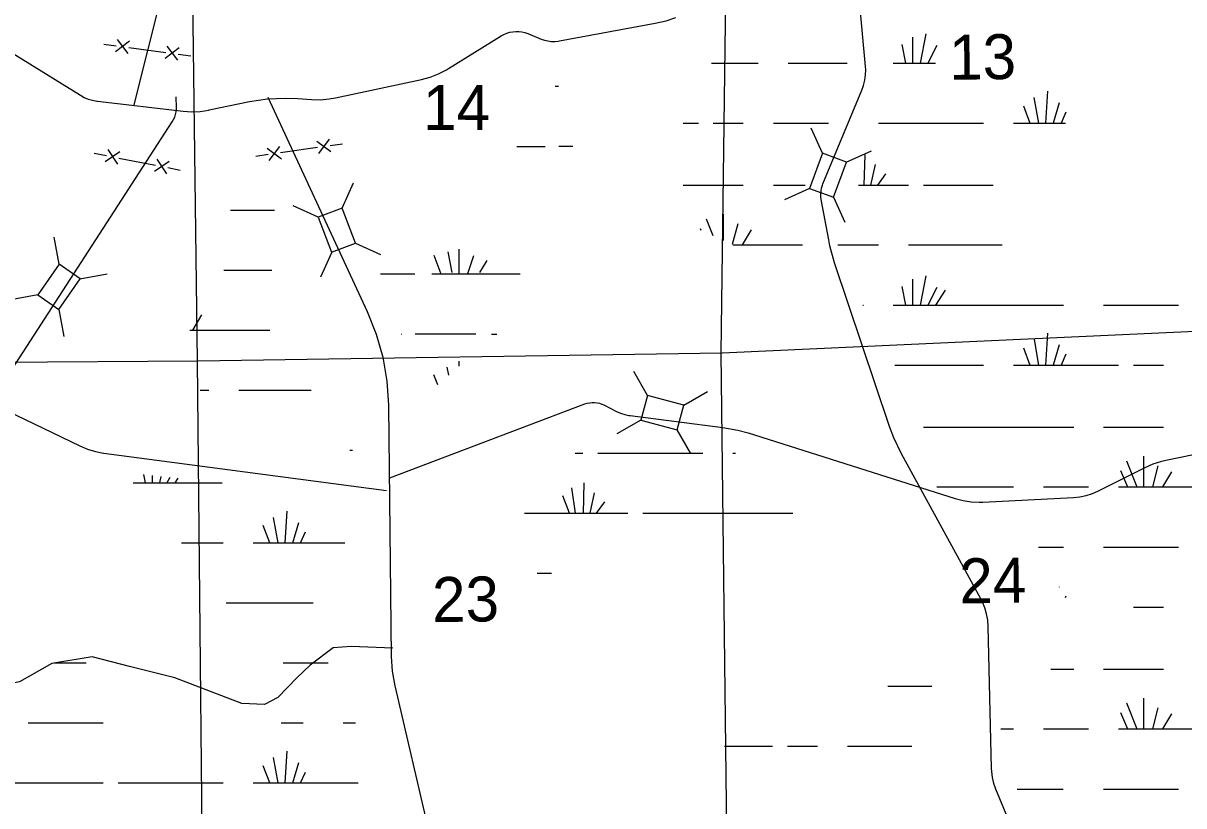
# Model space of a CAD drawing. Extents: x 2480962 to 2688785, y 277103 to 599240.
# Drawn here: x 2567785 to 2579387, y 540409 to 548234 of the extents above; entities that cross this region are included whole.
import ezdxf

# ---------------------------------------------------------------- set-up
doc = ezdxf.new("R2010")
doc.units = 0
for name, color, linetype in [('Local Roads Improved', 7, 'Continuous'), ('Section Lines', 7, 'Continuous'), ('Section Numbers', 7, 'Continuous'), ('Swamps', 7, 'Continuous'), ('Uninventoried Roads and Features', 7, 'Continuous')]:
    doc.layers.add(name, color=color, linetype=linetype)

msp = doc.modelspace()

# ---------------------------------------------------------------- linework, layer by layer
at = {"layer": 'Local Roads Improved'}
for p, q in [((2573146.895, 548056.732), (2574103.639, 548232.979)), ((2567396.434, 548109.649), (2568356.644, 547513.228)), ((2572827.991, 548129.957), (2572963.66, 548075.232)), ((2572035.971, 547780.689), (2572564.083, 548107.394)), ((2570905.586, 547487.279), (2571764.994, 547671.624)), ((2568528.286, 547453.381), (2569384.075, 547354.383)), ((2569644.473, 547366.072), (2570045.29, 547449.366)), ((2570530.991, 547480.991), (2570665.698, 547470.889))]:
    msp.add_line(p, q, dxfattribs=at)
for points in [[(2574103.64, 548232.979), (2574212.491, 548258.987), (2574307.52, 548291.957)], [(2572564.083, 548107.394), (2572590.989, 548122.149), (2572619.29, 548134.012), (2572648.676, 548142.852), (2572678.825, 548148.571), (2572709.407, 548151.109), (2572740.086, 548150.435), (2572770.527, 548146.559), (2572800.395, 548139.521), (2572827.991, 548129.957)], [(2572963.66, 548075.232), (2572996.326, 548064.004), (2573029.987, 548056.253), (2573064.273, 548052.063), (2573098.81, 548051.479), (2573133.219, 548054.509), (2573146.895, 548056.732)], [(2571764.994, 547671.624), (2571851.551, 547694.989), (2571935.191, 547727.274), (2572014.998, 547768.125), (2572035.971, 547780.689)], [(2568356.644, 547513.228), (2568394.773, 547492.226), (2568434.89, 547475.326), (2568476.553, 547462.71), (2568519.306, 547454.519), (2568528.286, 547453.381)], [(2570045.29, 547449.366), (2570225.881, 547477.127), (2570408.386, 547485.861), (2570530.991, 547480.991)], [(2570665.698, 547470.889), (2570753.929, 547468.903), (2570841.884, 547476.151), (2570905.586, 547487.279)], [(2569384.075, 547354.383), (2569469.516, 547349.009), (2569555.051, 547352.596), (2569639.742, 547365.103), (2569644.473, 547366.072)]]:
    msp.add_lwpolyline(points, dxfattribs=at)
at = {"layer": 'Section Lines'}
for p, q in [((2574826.576, 550237.74), (2574760.419, 544933.191)), ((2569527.876, 544855.193), (2569459.619, 550123.167)), ((2580082.688, 545176.621), (2574772.508, 544933.371)), ((2574772.508, 544933.371), (2569529.84, 544855.205)), ((2574760.419, 544933.191), (2574822.715, 539667.227)), ((2569529.84, 544855.205), (2564218.763, 544822.47)), ((2569580.048, 539589.061), (2569527.876, 544855.193))]:
    msp.add_line(p, q, dxfattribs=at)
at = {"layer": 'Swamps'}
for p, q in [((2572719.647, 547002.019), (2573003.626, 547002.023)), ((2572286.168, 545909.09), (2572225.76, 545727.855)), ((2572419.074, 545860.763), (2572346.582, 545739.939)), ((2571869.866, 545727.85), (2572469.867, 545727.859)), ((2571701.627, 545127.85), (2572310.855, 545127.859)), ((2569941.553, 544563.76), (2570391.553, 544563.767)), ((2573529.631, 543933.973), (2574579.632, 543933.989)), ((2573307.64, 543334.036), (2573268.246, 543587.27)), ((2573385.802, 543333.992), (2573391.53, 543637.705)), ((2573245.318, 543334.958), (2573179.247, 543507.752)), ((2573452.901, 543333.784), (2573495.786, 543539.635)), ((2570404.856, 543037.832), (2570422.092, 543353.905)), ((2573515.098, 543333.477), (2573598.875, 543447.178)), ((2570333.856, 543037.881), (2570287.601, 543292.262)), ((2570481.542, 543038.011), (2570539.774, 543241.831)), ((2573079.638, 543333.969), (2573829.639, 543333.98)), ((2573979.639, 543333.982), (2575479.639, 543334.004)), ((2570248.782, 543037.969), (2570183.309, 543209.834)), ((2570558.138, 543037.935), (2570607.022, 543146.567)), ((2570383.362, 541837.804), (2570833.362, 541837.811)), ((2567833.369, 541237.769), (2568283.369, 541237.776)), ((2568283.369, 541237.776), (2568583.369, 541237.78)), ((2570404.886, 540637.841), (2570422.122, 540953.914)), ((2575424.667, 541005.785), (2575724.667, 541005.79)), ((2576024.667, 541005.794), (2576624.667, 541005.803)), ((2570248.812, 540637.977), (2570183.339, 540809.842)), ((2570333.886, 540637.89), (2570287.631, 540892.27)), ((2570481.572, 540638.02), (2570539.804, 540841.839)), ((2570558.168, 540637.943), (2570607.051, 540746.575)), ((2567683.376, 540637.769), (2568283.376, 540637.778)), ((2568283.376, 540637.778), (2568583.376, 540637.782)), ((2568733.376, 540637.784), (2569783.377, 540637.8)), ((2570083.377, 540637.804), (2571133.377, 540637.819))]:
    msp.add_line(p, q, dxfattribs=at)
for points in [[(2576809.764, 548128.459), (2576750.267, 547835.272)], [(2576568.515, 548020.831), (2576605.517, 547835.27)], [(2576676.264, 548095.082), (2576676.267, 547835.271)], [(2576917.265, 548009.711), (2576828.267, 547835.273)], [(2574664.516, 547835.304), (2575132.266, 547835.249)], [(2575432.767, 547835.253), (2576023.017, 547835.261)], [(2576483.267, 547835.268), (2576605.517, 547835.27)], [(2576605.517, 547835.27), (2576676.267, 547835.271)], [(2576676.267, 547835.271), (2576750.267, 547835.272)], [(2576750.267, 547835.272), (2576828.267, 547835.273)], [(2576828.267, 547835.273), (2576906.267, 547835.274)], [(2573102.275, 547604.64), (2573137.638, 547604.641)], [(2578023.272, 547553.228), (2578004.775, 547234.042)], [(2577889.772, 547490.101), (2577934.275, 547234.041)], [(2578142.273, 547438.168), (2578082.775, 547234.043)], [(2577785.773, 547408.475), (2577849.025, 547234.04)], [(2578209.024, 547345.357), (2578160.775, 547234.044)], [(2574382.523, 547234.052), (2574534.773, 547234.054)], [(2574683.023, 547234.056), (2574983.774, 547234.061)], [(2575284.274, 547234.003), (2575833.774, 547234.011)], [(2576334.774, 547234.018), (2577385.025, 547234.033)], [(2577685.775, 547234.037), (2577849.025, 547234.04)], [(2577849.025, 547234.04), (2577934.275, 547234.041)], [(2577934.275, 547234.041), (2578004.775, 547234.042)], [(2578004.775, 547234.042), (2578082.775, 547234.043)], [(2578082.775, 547234.043), (2578160.775, 547234.044)], [(2578160.775, 547234.044), (2578205.275, 547234.045)], [(2573138.542, 547004.643), (2573279.63, 547004.645)], [(2576197.278, 546918.579), (2576190.032, 546614.205)], [(2576301.279, 546822.081), (2576256.782, 546614.206)], [(2576405.281, 546729.271), (2576323.532, 546614.207)], [(2574382.531, 546614.242), (2574983.781, 546614.251)], [(2575284.281, 546614.255), (2575603.531, 546614.197)], [(2576134.282, 546614.204), (2576190.032, 546614.205)], [(2576190.032, 546614.205), (2576256.782, 546614.206)], [(2576256.782, 546614.206), (2576323.532, 546614.207)], [(2576323.532, 546614.207), (2576635.282, 546614.212)], [(2576783.782, 546614.214), (2577481.533, 546614.224)], [(2569858.455, 546363.753), (2570295.885, 546363.759)], [(2574612.535, 546276.497), (2574679.287, 546109.498)], [(2574783.285, 546324.749), (2574783.288, 546061.25)], [(2574553.286, 546179.996), (2574560.536, 546165.121)], [(2574928.036, 546228.251), (2574872.288, 546020.376)], [(2575061.787, 546168.879), (2574972.538, 546016.69)], [(2571889.638, 545915.34), (2571959.949, 545727.851)], [(2572028.943, 545948.591), (2572068.689, 545739.935)], [(2572141.18, 545975.381), (2572141.183, 545727.854)], [(2574879.788, 546016.688), (2574972.538, 546016.69)], [(2574972.538, 546016.69), (2575573.789, 546016.698)], [(2575930.039, 546016.704), (2576334.789, 546016.709)], [(2576635.289, 546016.714), (2577570.54, 546016.665)], [(2569791.538, 545763.754), (2570268.609, 545763.761)], [(2571356.768, 545727.843), (2571700.722, 545727.848)], [(2572469.867, 545727.859), (2572753.774, 545727.863)], [(2576676.043, 545675.216), (2576676.047, 545415.466)], [(2576809.793, 545708.655), (2576750.297, 545415.468)], [(2576568.544, 545601.027), (2576605.547, 545415.465)], [(2576917.295, 545589.907), (2576828.297, 545415.469)], [(2577002.795, 545563.909), (2576906.297, 545415.47)], [(2576178.796, 545415.459), (2576186.296, 545415.459)], [(2576483.046, 545415.464), (2576605.547, 545415.465)], [(2576605.547, 545415.465), (2576676.047, 545415.466)], [(2576676.047, 545415.466), (2576750.297, 545415.468)], [(2576750.297, 545415.468), (2576828.297, 545415.469)], [(2576828.297, 545415.469), (2576906.297, 545415.47)], [(2576906.297, 545415.47), (2578183.047, 545415.426)], [(2578583.797, 545415.432), (2579333.548, 545415.443)], [(2569568.094, 545317.687), (2569478.376, 545163.881)], [(2569449.016, 545163.751), (2570248.914, 545163.763)], [(2571561.805, 545125.23), (2571566.711, 545125.23)], [(2572466.711, 545125.243), (2572519.926, 545125.244)], [(2578023.301, 545133.362), (2578004.804, 544814.176)], [(2577785.802, 544988.609), (2577849.054, 544814.174)], [(2577889.801, 545070.298), (2577934.304, 544814.175)], [(2578142.052, 545018.302), (2578082.804, 544814.177)], [(2578209.053, 544925.553), (2578160.805, 544814.178)], [(2572020.372, 544793.666), (2572035.625, 544713.594)], [(2572141.194, 544854.078), (2572141.195, 544803.327)], [(2576498.054, 544814.216), (2577385.054, 544814.167)], [(2577685.554, 544814.171), (2577849.054, 544814.174)], [(2577849.054, 544814.174), (2577934.304, 544814.175)], [(2577934.304, 544814.175), (2578004.804, 544814.176)], [(2578004.804, 544814.176), (2578082.804, 544814.177)], [(2578082.804, 544814.177), (2578160.805, 544814.178)], [(2578160.805, 544814.178), (2578736.055, 544814.186)], [(2578884.555, 544814.189), (2579185.055, 544814.193)], [(2571887.468, 544721.17), (2571925.434, 544619.934)], [(2569554.388, 544563.755), (2569641.553, 544563.756)], [(2570391.553, 544563.767), (2570663.321, 544563.771)], [(2576783.811, 544194.41), (2578286.812, 544194.369)], [(2578583.812, 544194.373), (2579185.062, 544194.382)], [(2571050.172, 543963.778), (2571077.727, 543963.779)], [(2573302.932, 543933.97), (2573379.631, 543933.971)], [(2574879.632, 543933.993), (2574904.708, 543933.993)], [(2578813.816, 543856.628), (2578917.819, 543596.88)], [(2578984.566, 543904.88), (2578984.569, 543596.819)], [(2568986.341, 543719.852), (2569002.753, 543637.8)], [(2569074.284, 543710.679), (2569074.285, 543637.779)], [(2569160.997, 543701.634), (2569148.249, 543637.885)], [(2578754.567, 543760.128), (2578825.069, 543596.879)], [(2579129.317, 543808.383), (2579073.819, 543596.821)], [(2579263.068, 543749.01), (2579173.82, 543596.822)], [(2568883.339, 543637.776), (2569773.081, 543637.789)], [(2569251.541, 543692.189), (2569221.922, 543637.181)], [(2569331.345, 543683.866), (2569301.186, 543638.624)], [(2576917.319, 543596.852), (2577685.569, 543596.863)], [(2577986.319, 543596.867), (2578435.319, 543596.874)], [(2578736.069, 543596.878), (2578825.069, 543596.879)], [(2578825.069, 543596.879), (2578917.819, 543596.88)], [(2578917.819, 543596.88), (2578984.569, 543596.819)], [(2578984.569, 543596.819), (2579073.819, 543596.821)], [(2579073.819, 543596.821), (2579173.82, 543596.822)], [(2579173.82, 543596.822), (2580536.07, 543596.842)], [(2572797.716, 543333.965), (2573079.638, 543333.969)], [(2569366.044, 543037.785), (2569783.347, 543037.791)], [(2570083.347, 543037.796), (2571000.421, 543037.809)], [(2577934.326, 542995.618), (2578183.076, 542995.622)], [(2578583.827, 542995.628), (2579333.577, 542995.577)], [(2572921.787, 542733.969), (2573065.003, 542733.971)], [(2578142.081, 542598.498), (2578142.081, 542594.748)], [(2569814.567, 542437.794), (2570683.355, 542437.806)], [(2578208.832, 542505.687), (2578201.582, 542487.124)], [(2578884.334, 542394.384), (2579185.084, 542394.327)], [(2568098.586, 541837.771), (2568283.361, 541837.774)], [(2568283.361, 541837.774), (2568415.508, 541837.776)], [(2578056.841, 541774.563), (2578286.841, 541774.566)], [(2578583.841, 541774.57), (2579185.091, 541774.579)], [(2576429.838, 541605.798), (2576624.66, 541605.801)], [(2576624.66, 541605.801), (2576868.422, 541605.804)], [(2578813.845, 541436.825), (2578917.848, 541177.014)], [(2578984.595, 541485.077), (2578984.598, 541177.015)], [(2579129.346, 541388.58), (2579073.598, 541177.017)], [(2578754.596, 541340.324), (2578825.098, 541177.013)], [(2579263.097, 541329.207), (2579173.848, 541177.018)], [(2570361.978, 541237.806), (2570583.369, 541237.809)], [(2570983.369, 541237.815), (2571106.943, 541237.817)], [(2577559.348, 541176.995), (2577685.598, 541176.996)], [(2577986.348, 541177.001), (2578435.348, 541177.007)], [(2578735.848, 541177.012), (2578825.098, 541177.013)], [(2578825.098, 541177.013), (2578917.848, 541177.014)], [(2578917.848, 541177.014), (2578984.598, 541177.015)], [(2578984.598, 541177.015), (2579073.598, 541177.017)], [(2579073.598, 541177.017), (2579173.848, 541177.018)], [(2579173.848, 541177.018), (2580536.099, 541177.038)], [(2574795.59, 541005.776), (2575274.667, 541005.783)], [(2576624.667, 541005.803), (2576667.795, 541005.803)], [(2577722.855, 540575.749), (2578182.855, 540575.756)], [(2578583.856, 540575.762), (2579333.606, 540575.773)]]:
    msp.add_lwpolyline(points, dxfattribs=at)
at = {"layer": 'Uninventoried Roads and Features'}
for p, q in [((2569323.298, 549139.494), (2568891.859, 547418.916)), ((2576205.306, 547802.567), (2576092.587, 549022.781)), ((2568591.576, 548024.666), (2568715.48, 548008.147)), ((2568847.643, 548053.58), (2568707.22, 547946.195)), ((2568723.739, 548070.099), (2568831.125, 547929.676)), ((2569219.355, 548004.024), (2569326.741, 547863.601)), ((2568839.384, 547991.628), (2569211.096, 547942.072)), ((2569343.259, 547987.505), (2569202.837, 547880.12)), ((2569335, 547925.553), (2569458.904, 547909.034)), ((2575779.545, 546626.607), (2576168.817, 547562.726)), ((2569315.924, 547392.509), (2569314.099, 547496.487)), ((2570229.307, 547492.653), (2571223.414, 545349.87)), ((2567368.85, 544305.554), (2569274.115, 547246.378)), ((2575775.377, 546933.833), (2575661.059, 547183.896)), ((2570842.873, 547073.272), (2570736.809, 546931.85)), ((2568629.296, 546971.365), (2568727.82, 546824.59)), ((2570224.156, 546984.875), (2570365.578, 546878.811)), ((2570347.899, 547002.555), (2570241.835, 546861.132)), ((2570356.739, 546940.683), (2570727.969, 546993.721)), ((2570719.129, 547055.593), (2570860.552, 546949.529)), ((2570851.712, 547011.401), (2570975.456, 547029.08)), ((2576013.545, 546843.675), (2576263.608, 546957.993)), ((2568494.583, 546934.167), (2568617.233, 546910.041)), ((2568751.946, 546947.239), (2568605.17, 546848.716)), ((2568739.883, 546885.915), (2569107.832, 546813.537)), ((2569242.544, 546850.736), (2569095.769, 546752.212)), ((2569119.895, 546874.862), (2569218.418, 546728.086)), ((2570109.252, 546905.324), (2570232.995, 546923.004)), ((2575775.377, 546933.833), (2575644.465, 546582.426)), ((2576015.271, 546844.464), (2575775.377, 546933.833)), ((2575884.359, 546493.057), (2576015.271, 546844.464)), ((2569230.481, 546789.411), (2569353.131, 546765.285)), ((2570974.349, 546385.564), (2571087.383, 546636.211)), ((2575644.466, 546582.426), (2575394.402, 546468.108)), ((2575644.465, 546582.426), (2575884.359, 546493.057)), ((2575884.359, 546493.057), (2575998.677, 546242.994)), ((2570734.917, 546294.965), (2570484.27, 546407.998)), ((2570974.349, 546385.564), (2570734.917, 546294.965)), ((2571107.063, 546034.833), (2570974.349, 546385.564)), ((2575837.24, 546066.86), (2575762.905, 546470.036)), ((2570734.917, 546294.965), (2570867.631, 545944.234)), ((2568143.713, 545825.119), (2568094.752, 546095.68)), ((2570867.631, 545944.234), (2571107.063, 546034.833)), ((2571107.063, 546034.833), (2571357.71, 545921.8)), ((2570868.411, 545945.964), (2570755.377, 545695.317)), ((2568143.713, 545825.119), (2567930.004, 545516.973)), ((2568354.074, 545679.227), (2568143.713, 545825.119)), ((2576445.725, 544200.358), (2575896.298, 545838.407)), ((2568140.365, 545371.081), (2568354.074, 545679.227)), ((2568352.207, 545678.889), (2568622.768, 545727.85)), ((2567930.004, 545516.973), (2567659.443, 545468.012)), ((2567930.004, 545516.973), (2568140.365, 545371.081)), ((2568140.365, 545371.081), (2568189.326, 545100.52)), ((2574025.412, 544511.783), (2573888.216, 544750.065)), ((2574025.412, 544511.783), (2573958.861, 544264.584)), ((2574387.519, 544414.296), (2574025.412, 544511.783)), ((2574387.519, 544414.296), (2574625.801, 544551.491)), ((2567459.635, 544435.369), (2568349.136, 544007.129)), ((2571437.502, 544404.215), (2571464.783, 541901.35)), ((2571451.005, 543688.838), (2573400.268, 544426.791)), ((2573589.171, 544416.71), (2573717.186, 544351.919)), ((2574320.968, 544167.097), (2574387.519, 544414.296)), ((2573851.836, 544310.647), (2574779.837, 544192.813)), ((2573958.861, 544264.584), (2573720.579, 544127.388)), ((2573958.861, 544264.584), (2574320.968, 544167.097)), ((2574320.021, 544168.742), (2574457.217, 543930.46)), ((2575032.118, 544137.278), (2577102.963, 543480.669)), ((2568591.479, 543934.83), (2571417.265, 543562.062)), ((2577357.673, 542477.642), (2576564.161, 543929.296)), ((2579207.838, 543863.929), (2579483.379, 543921.105)), ((2578527.66, 543555.867), (2579000.586, 543792.04)), ((2577376.688, 543445.488), (2578285.881, 543492.254)), ((2577466.407, 540781.304), (2577431.833, 542201.424)), ((2571501.719, 541596.294), (2572292.874, 538218.709)), ((2577795.987, 539879.548), (2577509.729, 540575.345))]:
    msp.add_line(p, q, dxfattribs=at)
for points in [[(2576168.817, 547562.726), (2576186.494, 547612.424), (2576198.878, 547663.696), (2576205.834, 547715.981), (2576207.289, 547768.708), (2576205.306, 547802.567)], [(2569274.115, 547246.378), (2569287.716, 547269.993), (2569298.772, 547294.901), (2569307.166, 547320.828), (2569312.803, 547347.49), (2569315.622, 547374.596), (2569315.924, 547392.509)], [(2575762.905, 546470.036), (2575759.148, 546498.783), (2575758.417, 546527.766), (2575760.718, 546556.667), (2575766.028, 546585.169), (2575774.289, 546612.959), (2575779.545, 546626.607)], [(2575896.298, 545838.407), (2575849.422, 546006.956), (2575837.24, 546066.86)], [(2571223.414, 545349.87), (2571313.426, 545125.821), (2571379.527, 544893.589), (2571420.99, 544655.72), (2571437.363, 544414.821), (2571437.502, 544404.215)], [(2573400.268, 544426.791), (2573423.644, 544434.267), (2573447.675, 544439.259), (2573472.095, 544441.712), (2573496.638, 544441.599), (2573521.034, 544438.92), (2573545.017, 544433.708), (2573568.324, 544426.015), (2573589.171, 544416.71)], [(2573717.186, 544351.919), (2573756.776, 544334.42), (2573797.979, 544321.156), (2573840.342, 544312.271), (2573851.836, 544310.647)], [(2574779.837, 544192.813), (2574927.254, 544166.191), (2575032.118, 544137.278)], [(2576564.161, 543929.296), (2576488.147, 544087.513), (2576445.725, 544200.358)], [(2568349.136, 544007.129), (2568426.364, 543974.811), (2568506.548, 543950.743), (2568588.808, 543935.187), (2568591.479, 543934.83)], [(2579000.586, 543792.04), (2579082.233, 543827.603), (2579167.149, 543854.437), (2579207.838, 543863.929)], [(2577102.963, 543480.669), (2577181.373, 543460.255), (2577261.489, 543448.15), (2577342.43, 543444.485), (2577376.688, 543445.488)], [(2578285.881, 543492.254), (2578349.54, 543498.883), (2578412.158, 543512.129), (2578473.049, 543531.848), (2578527.66, 543555.867)], [(2577431.833, 542201.424), (2577426.967, 542264.739), (2577415.509, 542327.198), (2577397.585, 542388.118), (2577373.393, 542446.829), (2577357.673, 542477.642)], [(2571478.757, 541984.1), (2571061.989, 542000.268), (2570883.025, 541986.783), (2570653.76, 541815.85), (2570521.769, 541689.473), (2570331.67, 541492.353), (2570196.491, 541419.96), (2569970.699, 541430.568), (2569299.611, 541688.39), (2568847.835, 541800.333), (2568473.535, 541896.561), (2568072.147, 541831.98), (2567746.769, 541649.337), (2567376.524, 541571.908), (2567039.949, 541703.693), (2566886.632, 541912.761), (2566666.69, 542085.654), (2566529.846, 542414.765)], [(2571464.783, 541901.35), (2571474.078, 541754.608), (2571498.661, 541609.642), (2571501.719, 541596.294)], [(2577509.729, 540575.345), (2577489.659, 540632.456), (2577475.668, 540691.351), (2577467.911, 540751.387), (2577466.407, 540781.304)]]:
    msp.add_lwpolyline(points, dxfattribs=at)

# ---------------------------------------------------------------- texts
at = {"layer": 'Section Numbers'}
for s, rotation, p in [('13', 0.8219944, (2577044.433, 547667.047)), ('14', 359.98455, (2571781.499, 547165.898)), ('24', 0.8220028, (2577146.699, 542431.421)), ('23', 0.8220028, (2571875.362, 542244.411))]:
    msp.add_text(s, height=450, rotation=rotation, dxfattribs=at).set_placement(p)

doc.saveas('drawing.dxf')
